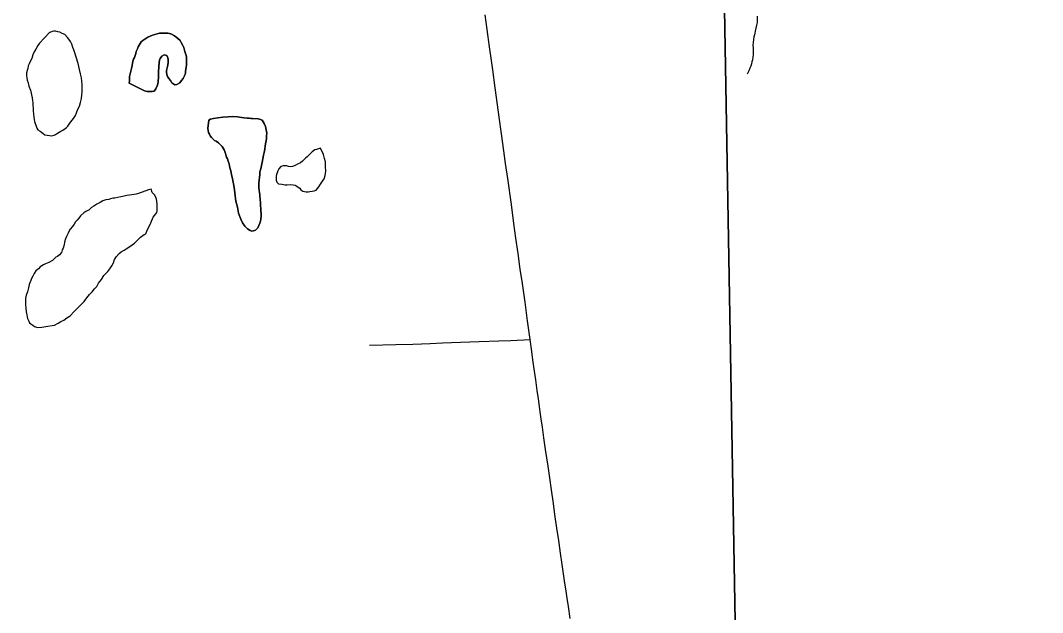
# Model space of a CAD drawing. Extents: x 103424 to 290657, y 38711 to 110967.
# Drawn here: x 214250.2 to 214250.802, y 40212.798 to 40213.147 of the extents above; entities that cross this region are included whole.
import ezdxf

# ---------------------------------------------------------------- set-up
doc = ezdxf.new("R2010")
doc.units = 0
for name, color, linetype in [('GM_X_Corporation', 7, 'Continuous'), ('GM_X_Minor_Lake', 7, 'Continuous'), ('GM_X_Minor_River', 7, 'Continuous'), ('GM_X_State_Route', 7, 'Continuous'), ('GM_X_Township_Road', 7, 'Continuous')]:
    doc.layers.add(name, color=color, linetype=linetype)

msp = doc.modelspace()

# ---------------------------------------------------------------- linework, layer by layer
at = {"layer": 'GM_X_Corporation'}
for points in [[(214251.79815, 40211.42687), (214251.40069, 40211.41803), (214250.88437, 40211.40655), (214250.64868, 40211.4013), (214250.64645, 40211.51835), (214250.64495, 40211.59711), (214250.64494, 40211.59748), (214250.64324, 40211.6866), (214250.63221, 40212.16721), (214250.62604, 40212.52198), (214250.60368, 40213.80815), (214250.60357, 40213.81454), (214251.4935, 40213.84402)], [(214250.60368, 40213.80815), (214250.62604, 40212.52198), (214250.63221, 40212.16721), (214250.64324, 40211.6866), (214250.64494, 40211.59748), (214250.64495, 40211.59711), (214250.64645, 40211.51835), (214250.64868, 40211.4013), (214250.569, 40211.39904), (214250.56887, 40211.39903), (214249.98385, 40211.3824)]]:
    msp.add_lwpolyline(points, dxfattribs=at)
at = {"layer": 'GM_X_Minor_Lake'}
for points in [[(214250.21734, 40213.13998), (214250.21138, 40213.1336), (214250.21045, 40213.13225), (214250.20916, 40213.13014), (214250.20824, 40213.12841), (214250.20751, 40213.12668), (214250.20679, 40213.12458), (214250.20587, 40213.12285), (214250.20533, 40213.12151), (214250.20478, 40213.12017), (214250.20443, 40213.11864), (214250.20407, 40213.1175), (214250.20371, 40213.11616), (214250.20373, 40213.11521), (214250.20375, 40213.11426), (214250.20396, 40213.11312), (214250.20417, 40213.11179), (214250.20477, 40213.11028), (214250.20519, 40213.1082), (214250.20599, 40213.10593), (214250.20702, 40213.10139), (214250.20724, 40213.09968), (214250.20745, 40213.09835), (214250.20748, 40213.09683), (214250.2077, 40213.09532), (214250.20773, 40213.0936), (214250.20776, 40213.09189), (214250.20798, 40213.09), (214250.20819, 40213.08867), (214250.20841, 40213.08753), (214250.20881, 40213.08621), (214250.20921, 40213.08526), (214250.20981, 40213.08356), (214250.2104, 40213.08243), (214250.21174, 40213.0817), (214250.21347, 40213.0804), (214250.21462, 40213.07966), (214250.21596, 40213.0793), (214250.21729, 40213.07914), (214250.21843, 40213.07897), (214250.21995, 40213.07937), (214250.22089, 40213.07977), (214250.22201, 40213.08055), (214250.22389, 40213.08173), (214250.22521, 40213.08232), (214250.22708, 40213.08369), (214250.22802, 40213.08465), (214250.22968, 40213.08696), (214250.2308, 40213.08851), (214250.23172, 40213.08985), (214250.23265, 40213.09101), (214250.23319, 40213.09254), (214250.23391, 40213.09465), (214250.23502, 40213.09638), (214250.23555, 40213.09867), (214250.23608, 40213.10096), (214250.23642, 40213.10306), (214250.23658, 40213.10477), (214250.23654, 40213.10724), (214250.2365, 40213.10933), (214250.23628, 40213.11123), (214250.23605, 40213.11313), (214250.23563, 40213.11559), (214250.23501, 40213.11805), (214250.23419, 40213.12165), (214250.23198, 40213.12845), (214250.23158, 40213.12959), (214250.23098, 40213.1311), (214250.23038, 40213.13299), (214250.22959, 40213.1345), (214250.22861, 40213.136), (214250.22784, 40213.13694), (214250.22629, 40213.13862), (214250.22476, 40213.13935), (214250.22341, 40213.14009), (214250.22227, 40213.14026), (214250.22075, 40213.14061), (214250.2198, 40213.14059), (214250.21885, 40213.14058), (214250.21753, 40213.13998), (214250.21734, 40213.13998)], [(214250.21734, 40213.13998), (214250.21138, 40213.1336), (214250.21045, 40213.13225), (214250.20916, 40213.13014), (214250.20824, 40213.12841), (214250.20751, 40213.12668), (214250.20679, 40213.12458), (214250.20587, 40213.12285), (214250.20533, 40213.12151), (214250.20478, 40213.12017), (214250.20443, 40213.11864), (214250.20407, 40213.1175), (214250.20371, 40213.11616), (214250.20373, 40213.11521), (214250.20375, 40213.11426), (214250.20396, 40213.11312), (214250.20417, 40213.11179), (214250.20477, 40213.11028), (214250.20519, 40213.1082), (214250.20599, 40213.10593), (214250.20702, 40213.10139), (214250.20724, 40213.09968), (214250.20745, 40213.09835), (214250.20748, 40213.09683), (214250.2077, 40213.09532), (214250.20773, 40213.0936), (214250.20776, 40213.09189), (214250.20798, 40213.09), (214250.20819, 40213.08867), (214250.20841, 40213.08753), (214250.20881, 40213.08621), (214250.20921, 40213.08526), (214250.20981, 40213.08356), (214250.2104, 40213.08243), (214250.21174, 40213.0817), (214250.21347, 40213.0804), (214250.21462, 40213.07966), (214250.21596, 40213.0793), (214250.21729, 40213.07914), (214250.21843, 40213.07897), (214250.21995, 40213.07937)], [(214250.21995, 40213.07937), (214250.22089, 40213.07977), (214250.22201, 40213.08055), (214250.22389, 40213.08173), (214250.22521, 40213.08232), (214250.22708, 40213.08369), (214250.22802, 40213.08465), (214250.22968, 40213.08696), (214250.2308, 40213.08851), (214250.23172, 40213.08985), (214250.23265, 40213.09101), (214250.23319, 40213.09254), (214250.23391, 40213.09465), (214250.23502, 40213.09638), (214250.23555, 40213.09867), (214250.23608, 40213.10096), (214250.23642, 40213.10306), (214250.23658, 40213.10477), (214250.23654, 40213.10724), (214250.2365, 40213.10933), (214250.23628, 40213.11123), (214250.23605, 40213.11313), (214250.23563, 40213.11559), (214250.23501, 40213.11805), (214250.23419, 40213.12165), (214250.23198, 40213.12845), (214250.23158, 40213.12959), (214250.23098, 40213.1311), (214250.23038, 40213.13299), (214250.22959, 40213.1345), (214250.22861, 40213.136), (214250.22784, 40213.13694), (214250.22629, 40213.13862), (214250.22476, 40213.13935), (214250.22341, 40213.14009), (214250.22227, 40213.14026), (214250.22075, 40213.14061), (214250.2198, 40213.14059), (214250.21885, 40213.14058), (214250.21753, 40213.13998), (214250.21734, 40213.13998)], [(214250.29801, 40213.12071), (214250.29799, 40213.12185), (214250.29797, 40213.12299), (214250.29795, 40213.12413), (214250.29793, 40213.12527), (214250.29772, 40213.1264), (214250.29751, 40213.12754), (214250.29711, 40213.12867), (214250.2967, 40213.13019), (214250.29649, 40213.13114), (214250.29591, 40213.13227), (214250.29493, 40213.13396), (214250.29433, 40213.13509), (214250.29279, 40213.13658), (214250.29183, 40213.13714), (214250.29087, 40213.13788), (214250.28914, 40213.13899), (214250.28799, 40213.13935), (214250.28704, 40213.13952), (214250.28609, 40213.1395), (214250.28476, 40213.13948), (214250.28343, 40213.13946), (214250.2821, 40213.13943), (214250.27794, 40213.13841), (214250.27663, 40213.13781), (214250.27531, 40213.13722), (214250.27399, 40213.13643), (214250.2723, 40213.13526), (214250.27137, 40213.1343), (214250.27063, 40213.13333), (214250.27008, 40213.13237), (214250.26952, 40213.13141), (214250.26917, 40213.13026), (214250.26843, 40213.12873), (214250.26807, 40213.12758), (214250.26771, 40213.12643), (214250.26736, 40213.1251), (214250.26681, 40213.12414), (214250.26645, 40213.1228), (214250.26628, 40213.12185), (214250.26592, 40213.12051), (214250.26558, 40213.1186), (214250.26505, 40213.11631), (214250.26452, 40213.11402), (214250.26438, 40213.11135), (214250.26421, 40213.11002)], [(214250.26421, 40213.11002), (214250.26438, 40213.11135), (214250.26452, 40213.11402), (214250.26505, 40213.11631), (214250.26558, 40213.1186), (214250.26592, 40213.12051), (214250.26628, 40213.12185), (214250.26645, 40213.1228), (214250.26681, 40213.12414), (214250.26736, 40213.1251), (214250.26771, 40213.12643), (214250.26807, 40213.12758), (214250.26843, 40213.12873), (214250.26917, 40213.13026), (214250.26952, 40213.13141), (214250.27008, 40213.13237), (214250.27063, 40213.13333), (214250.27137, 40213.1343), (214250.2723, 40213.13526), (214250.27399, 40213.13643), (214250.27531, 40213.13722), (214250.27663, 40213.13781), (214250.27794, 40213.13841), (214250.2821, 40213.13943), (214250.28343, 40213.13946), (214250.28476, 40213.13948), (214250.28609, 40213.1395), (214250.28704, 40213.13952), (214250.28799, 40213.13935), (214250.28914, 40213.13899), (214250.29087, 40213.13788), (214250.29183, 40213.13714), (214250.29279, 40213.13658), (214250.29433, 40213.13509), (214250.29493, 40213.13396), (214250.29591, 40213.13227), (214250.29649, 40213.13114), (214250.2967, 40213.13019), (214250.29711, 40213.12867), (214250.29751, 40213.12754), (214250.29772, 40213.1264), (214250.29793, 40213.12527), (214250.29795, 40213.12413), (214250.29797, 40213.12299), (214250.29799, 40213.12185), (214250.29801, 40213.12071), (214250.29784, 40213.11956), (214250.29768, 40213.11804), (214250.29751, 40213.11708), (214250.29734, 40213.11594), (214250.29679, 40213.11441), (214250.29606, 40213.11287), (214250.29514, 40213.11153), (214250.29402, 40213.11018), (214250.29233, 40213.1092), (214250.2912, 40213.10898), (214250.28946, 40213.11028), (214250.28849, 40213.1116), (214250.28752, 40213.11272), (214250.28674, 40213.11404), (214250.28634, 40213.11517), (214250.28631, 40213.1165), (214250.2863, 40213.11745), (214250.28665, 40213.11898), (214250.28682, 40213.11993), (214250.28699, 40213.12089), (214250.28716, 40213.12222), (214250.28713, 40213.12393), (214250.28692, 40213.12488), (214250.28633, 40213.12639), (214250.2848, 40213.12674), (214250.28349, 40213.12596), (214250.28256, 40213.12461), (214250.2822, 40213.12365), (214250.28185, 40213.12213), (214250.2817, 40213.11965), (214250.28156, 40213.1168), (214250.28158, 40213.11547), (214250.28161, 40213.11414), (214250.28144, 40213.1128), (214250.28127, 40213.11185), (214250.28129, 40213.1109), (214250.28112, 40213.10956), (214250.28076, 40213.10842), (214250.28003, 40213.10669), (214250.27892, 40213.10534), (214250.27778, 40213.10513), (214250.27645, 40213.10511), (214250.27474, 40213.10508), (214250.27322, 40213.10543), (214250.26421, 40213.11002)], [(214250.26421, 40213.11002), (214250.27322, 40213.10543), (214250.27474, 40213.10508), (214250.27645, 40213.10511), (214250.27778, 40213.10513), (214250.27892, 40213.10534), (214250.28003, 40213.10669), (214250.28076, 40213.10842), (214250.28112, 40213.10956), (214250.28129, 40213.1109), (214250.28127, 40213.11185), (214250.28144, 40213.1128), (214250.28161, 40213.11414), (214250.28158, 40213.11547), (214250.28156, 40213.1168), (214250.2817, 40213.11965), (214250.28185, 40213.12213), (214250.2822, 40213.12365), (214250.28256, 40213.12461), (214250.28349, 40213.12596), (214250.2848, 40213.12674), (214250.28633, 40213.12639), (214250.28692, 40213.12488), (214250.28713, 40213.12393), (214250.28716, 40213.12222), (214250.28699, 40213.12089), (214250.28682, 40213.11993), (214250.28665, 40213.11898), (214250.2863, 40213.11745), (214250.28631, 40213.1165), (214250.28634, 40213.11517), (214250.28674, 40213.11404), (214250.28752, 40213.11272), (214250.28849, 40213.1116), (214250.28946, 40213.11028), (214250.2912, 40213.10898), (214250.29233, 40213.1092), (214250.29402, 40213.11018), (214250.29514, 40213.11153), (214250.29606, 40213.11287), (214250.29679, 40213.11441), (214250.29734, 40213.11594), (214250.29751, 40213.11708), (214250.29768, 40213.11804), (214250.29784, 40213.11956), (214250.29801, 40213.12071)], [(214250.31113, 40213.08824), (214250.31207, 40213.08883), (214250.31396, 40213.08924), (214250.31642, 40213.08966), (214250.31945, 40213.08991), (214250.32249, 40213.09015), (214250.32533, 40213.09039), (214250.32799, 40213.09025), (214250.3318, 40213.08956), (214250.3337, 40213.0894), (214250.33503, 40213.08943), (214250.33599, 40213.08926), (214250.33693, 40213.08927), (214250.34017, 40213.08895), (214250.34112, 40213.08878), (214250.34265, 40213.08823), (214250.34383, 40213.08616), (214250.34462, 40213.08447), (214250.34482, 40213.08352), (214250.34503, 40213.08257), (214250.34526, 40213.08049), (214250.3451, 40213.07896), (214250.34513, 40213.07725), (214250.34478, 40213.07534), (214250.34444, 40213.07306), (214250.3441, 40213.07115), (214250.34375, 40213.06924), (214250.3434, 40213.06752), (214250.34306, 40213.06543), (214250.34253, 40213.06333), (214250.34218, 40213.06142), (214250.34184, 40213.05951), (214250.3413, 40213.05779), (214250.34114, 40213.05607), (214250.34097, 40213.05455), (214250.34082, 40213.05265), (214250.34065, 40213.05131), (214250.34068, 40213.04979), (214250.34071, 40213.04827), (214250.34074, 40213.04675), (214250.34095, 40213.04561), (214250.34116, 40213.04429), (214250.34118, 40213.04315), (214250.34139, 40213.04201), (214250.34141, 40213.04106), (214250.34162, 40213.03992), (214250.34164, 40213.03878), (214250.34166, 40213.03745), (214250.34187, 40213.03632), (214250.34189, 40213.03536), (214250.34191, 40213.03441), (214250.34192, 40213.03346), (214250.34194, 40213.03251), (214250.34196, 40213.03156), (214250.3418, 40213.02985), (214250.34163, 40213.02871), (214250.34127, 40213.02756), (214250.33999, 40213.02468), (214250.33869, 40213.02333), (214250.33755, 40213.02293), (214250.33642, 40213.02272), (214250.33546, 40213.02327), (214250.33392, 40213.02419), (214250.33238, 40213.02569), (214250.33101, 40213.02775), (214250.33003, 40213.02983), (214250.32863, 40213.03341), (214250.328, 40213.03702), (214250.32718, 40213.04042), (214250.32674, 40213.04365), (214250.3263, 40213.04706), (214250.32587, 40213.04972), (214250.32546, 40213.05161), (214250.32504, 40213.05369), (214250.32461, 40213.05616), (214250.32419, 40213.05843), (214250.3236, 40213.06013), (214250.32317, 40213.06241), (214250.32257, 40213.06411), (214250.32217, 40213.06543), (214250.32158, 40213.06637), (214250.32118, 40213.06769), (214250.32097, 40213.06864), (214250.32057, 40213.06978), (214250.32018, 40213.07072), (214250.31959, 40213.07166), (214250.319, 40213.0726), (214250.31803, 40213.07372), (214250.31687, 40213.07484), (214250.31553, 40213.07577), (214250.31457, 40213.07632), (214250.31283, 40213.078), (214250.31205, 40213.07894), (214250.31166, 40213.07988), (214250.31107, 40213.08101), (214250.31086, 40213.08215), (214250.31065, 40213.08329), (214250.31113, 40213.08824)], [(214250.31113, 40213.08824), (214250.31065, 40213.08329), (214250.31086, 40213.08215), (214250.31107, 40213.08101), (214250.31166, 40213.07988), (214250.31205, 40213.07894), (214250.31283, 40213.078), (214250.31457, 40213.07632), (214250.31553, 40213.07577), (214250.31687, 40213.07484), (214250.31803, 40213.07372), (214250.319, 40213.0726), (214250.31959, 40213.07166), (214250.32018, 40213.07072), (214250.32057, 40213.06978), (214250.32097, 40213.06864), (214250.32118, 40213.06769), (214250.32158, 40213.06637), (214250.32217, 40213.06543), (214250.32257, 40213.06411), (214250.32317, 40213.06241), (214250.3236, 40213.06013), (214250.32419, 40213.05843), (214250.32461, 40213.05616), (214250.32504, 40213.05369), (214250.32546, 40213.05161), (214250.32587, 40213.04972), (214250.3263, 40213.04706), (214250.32674, 40213.04365), (214250.32718, 40213.04042), (214250.328, 40213.03702), (214250.32863, 40213.03341), (214250.33003, 40213.02983), (214250.33101, 40213.02775), (214250.33238, 40213.02569), (214250.33392, 40213.02419), (214250.33546, 40213.02327), (214250.33642, 40213.02272), (214250.33755, 40213.02293), (214250.33869, 40213.02333), (214250.33999, 40213.02468), (214250.34127, 40213.02756), (214250.34163, 40213.02871), (214250.3418, 40213.02985), (214250.34196, 40213.03156), (214250.34194, 40213.03251), (214250.34192, 40213.03346), (214250.34191, 40213.03441), (214250.34189, 40213.03536), (214250.34187, 40213.03632)], [(214250.34187, 40213.03632), (214250.34166, 40213.03745), (214250.34164, 40213.03878), (214250.34162, 40213.03992), (214250.34141, 40213.04106), (214250.34139, 40213.04201), (214250.34118, 40213.04315), (214250.34116, 40213.04429), (214250.34095, 40213.04561), (214250.34074, 40213.04675), (214250.34071, 40213.04827), (214250.34068, 40213.04979), (214250.34065, 40213.05131), (214250.34082, 40213.05265), (214250.34097, 40213.05455), (214250.34114, 40213.05607), (214250.3413, 40213.05779), (214250.34184, 40213.05951), (214250.34218, 40213.06142), (214250.34253, 40213.06333), (214250.34306, 40213.06543), (214250.3434, 40213.06752), (214250.34375, 40213.06924), (214250.3441, 40213.07115), (214250.34444, 40213.07306), (214250.34478, 40213.07534), (214250.34513, 40213.07725), (214250.3451, 40213.07896), (214250.34526, 40213.08049), (214250.34503, 40213.08257), (214250.34482, 40213.08352), (214250.34462, 40213.08447), (214250.34383, 40213.08616), (214250.34265, 40213.08823), (214250.34112, 40213.08878), (214250.34017, 40213.08895), (214250.33693, 40213.08927), (214250.33599, 40213.08926), (214250.33503, 40213.08943), (214250.3337, 40213.0894), (214250.3318, 40213.08956), (214250.32799, 40213.09025), (214250.32533, 40213.09039), (214250.32249, 40213.09015), (214250.31945, 40213.08991), (214250.31642, 40213.08966), (214250.31396, 40213.08924), (214250.31207, 40213.08883), (214250.31113, 40213.08824)], [(214250.37694, 40213.07174), (214250.37581, 40213.07134), (214250.37467, 40213.07094), (214250.37354, 40213.07073), (214250.37204, 40213.06956), (214250.37017, 40213.06762), (214250.36905, 40213.06665), (214250.36812, 40213.06588), (214250.36644, 40213.06414), (214250.36513, 40213.06316), (214250.36343, 40213.06237), (214250.36212, 40213.06159), (214250.36042, 40213.06099), (214250.35909, 40213.06077), (214250.35814, 40213.06094), (214250.357, 40213.0613), (214250.35605, 40213.06129), (214250.35491, 40213.06127), (214250.35358, 40213.06086), (214250.35247, 40213.05951), (214250.35192, 40213.05836), (214250.35137, 40213.05721), (214250.35101, 40213.05625), (214250.35084, 40213.0553), (214250.35086, 40213.05416), (214250.35088, 40213.05283), (214250.35128, 40213.05169), (214250.35225, 40213.05076)], [(214250.37694, 40213.07174), (214250.37581, 40213.07134), (214250.37467, 40213.07094), (214250.37354, 40213.07073), (214250.37204, 40213.06956), (214250.37017, 40213.06762), (214250.36905, 40213.06665), (214250.36812, 40213.06588), (214250.36644, 40213.06414), (214250.36513, 40213.06316), (214250.36343, 40213.06237), (214250.36212, 40213.06159), (214250.36042, 40213.06099), (214250.35909, 40213.06077), (214250.35814, 40213.06094), (214250.357, 40213.0613), (214250.35605, 40213.06129), (214250.35491, 40213.06127), (214250.35358, 40213.06086), (214250.35247, 40213.05951), (214250.35192, 40213.05836), (214250.35137, 40213.05721), (214250.35101, 40213.05625), (214250.35084, 40213.0553), (214250.35086, 40213.05416), (214250.35088, 40213.05283), (214250.35128, 40213.05169), (214250.35225, 40213.05076), (214250.35415, 40213.05041), (214250.35511, 40213.05024), (214250.35606, 40213.05007), (214250.35739, 40213.05009), (214250.35909, 40213.05031), (214250.3608, 40213.05015), (214250.36195, 40213.04998), (214250.36483, 40213.04814), (214250.36541, 40213.04719), (214250.36657, 40213.04646), (214250.36752, 40213.04609), (214250.36847, 40213.04592), (214250.36961, 40213.04594), (214250.37075, 40213.04615), (214250.37208, 40213.04636), (214250.37321, 40213.04657), (214250.37434, 40213.04698), (214250.37602, 40213.04891), (214250.37694, 40213.05044), (214250.37824, 40213.05218), (214250.37916, 40213.05372), (214250.37969, 40213.05563), (214250.38003, 40213.05811), (214250.37998, 40213.06096), (214250.37993, 40213.06362), (214250.37932, 40213.0657), (214250.37871, 40213.06797), (214250.37694, 40213.07174)], [(214250.35225, 40213.05076), (214250.35415, 40213.05041), (214250.35511, 40213.05024), (214250.35606, 40213.05007), (214250.35739, 40213.05009), (214250.35909, 40213.05031), (214250.3608, 40213.05015), (214250.36195, 40213.04998), (214250.36483, 40213.04814), (214250.36541, 40213.04719), (214250.36657, 40213.04646), (214250.36752, 40213.04609), (214250.36847, 40213.04592), (214250.36961, 40213.04594), (214250.37075, 40213.04615), (214250.37208, 40213.04636), (214250.37321, 40213.04657), (214250.37434, 40213.04698), (214250.37602, 40213.04891), (214250.37694, 40213.05044), (214250.37824, 40213.05218), (214250.37916, 40213.05372), (214250.37969, 40213.05563), (214250.38003, 40213.05811), (214250.37998, 40213.06096), (214250.37993, 40213.06362), (214250.37932, 40213.0657), (214250.37871, 40213.06797), (214250.37694, 40213.07174)], [(214250.27711, 40213.04751), (214250.27559, 40213.0471), (214250.26974, 40213.04509), (214250.26842, 40213.04469), (214250.2671, 40213.04448), (214250.26577, 40213.04426), (214250.26445, 40213.04405), (214250.26293, 40213.04383), (214250.26123, 40213.04342), (214250.25934, 40213.04301), (214250.25764, 40213.0426), (214250.25574, 40213.04218), (214250.25479, 40213.04216), (214250.25328, 40213.04176), (214250.25215, 40213.04155), (214250.25044, 40213.04133), (214250.24874, 40213.04072), (214250.24705, 40213.03974), (214250.24517, 40213.03876), (214250.24348, 40213.03759), (214250.24198, 40213.0368), (214250.24067, 40213.03545), (214250.2386, 40213.03446), (214250.23748, 40213.03368), (214250.23561, 40213.03174), (214250.2345, 40213.03039), (214250.23357, 40213.02923), (214250.23264, 40213.02827), (214250.2319, 40213.02692), (214250.23079, 40213.02557), (214250.22948, 40213.02403), (214250.22875, 40213.02268), (214250.2282, 40213.02153), (214250.22728, 40213.01961), (214250.22674, 40213.01827), (214250.2262, 40213.01636), (214250.22585, 40213.01464), (214250.22532, 40213.01273), (214250.22477, 40213.01177), (214250.22441, 40213.01025), (214250.22311, 40213.00889), (214250.22199, 40213.00792), (214250.22105, 40213.00752), (214250.21993, 40213.00636), (214250.21899, 40213.00559), (214250.21692, 40213.00441), (214250.21598, 40213.00401), (214250.21485, 40213.00361), (214250.21372, 40213.00302), (214250.21278, 40213.00243), (214250.21184, 40213.00184), (214250.21072, 40213.00068), (214250.20923, 40212.99933), (214250.20831, 40212.99779), (214250.20738, 40212.99625), (214250.20665, 40212.99491), (214250.20629, 40212.99376), (214250.20574, 40212.99242), (214250.20538, 40212.99127), (214250.20485, 40212.98936), (214250.20432, 40212.98707), (214250.2036, 40212.98515), (214250.20324, 40212.98401), (214250.20306, 40212.98305), (214250.20309, 40212.98172), (214250.20313, 40212.97944), (214250.20336, 40212.97735), (214250.20358, 40212.97527), (214250.20399, 40212.97356), (214250.20421, 40212.97224), (214250.20441, 40212.97129), (214250.20501, 40212.96978), (214250.20541, 40212.96884), (214250.20637, 40212.96809), (214250.20752, 40212.96735), (214250.20849, 40212.96661), (214250.2102, 40212.96607), (214250.21267, 40212.96612), (214250.21627, 40212.96675), (214250.21892, 40212.96718), (214250.22025, 40212.96739), (214250.22231, 40212.96857), (214250.22401, 40212.96955), (214250.2257, 40212.97034), (214250.22757, 40212.97171), (214250.22945, 40212.97288), (214250.23169, 40212.9752), (214250.23765, 40212.98139), (214250.23933, 40212.98352), (214250.24081, 40212.98544), (214250.24249, 40212.987), (214250.24379, 40212.98873), (214250.24509, 40212.99027), (214250.2462, 40212.99219), (214250.24787, 40212.99432), (214250.24935, 40212.99662), (214250.25158, 40212.99895), (214250.25288, 40213.00068), (214250.25399, 40213.00241), (214250.25491, 40213.00414), (214250.25563, 40213.00605)], [(214250.25563, 40213.00605), (214250.25674, 40213.00779), (214250.25842, 40213.00953), (214250.25954, 40213.01069), (214250.26123, 40213.01167), (214250.26254, 40213.01245), (214250.26461, 40213.01382), (214250.26592, 40213.0148), (214250.26742, 40213.01577), (214250.26891, 40213.01732), (214250.27097, 40213.01926), (214250.27303, 40213.02082), (214250.27397, 40213.02121), (214250.27488, 40213.02332), (214250.2758, 40213.02524), (214250.27708, 40213.02773), (214250.27835, 40213.03099), (214250.28003, 40213.03292), (214250.28058, 40213.03388), (214250.28075, 40213.03484), (214250.28073, 40213.03617), (214250.28071, 40213.03731), (214250.28068, 40213.03883), (214250.28046, 40213.04034), (214250.28025, 40213.04167), (214250.27985, 40213.0428), (214250.27907, 40213.04412), (214250.27771, 40213.04562), (214250.27711, 40213.04751)]]:
    msp.add_lwpolyline(points, dxfattribs=at)
at = {"layer": 'GM_X_Minor_River'}
for points in [[(214250.63437, 40213.14956), (214250.63425, 40213.14576), (214250.63389, 40213.14423), (214250.63355, 40213.14251), (214250.6332, 40213.14061), (214250.63284, 40213.13946), (214250.63267, 40213.13851), (214250.63231, 40213.13736), (214250.63215, 40213.13584), (214250.63199, 40213.13393), (214250.63183, 40213.13241), (214250.63186, 40213.1307), (214250.63188, 40213.12937), (214250.63191, 40213.12804), (214250.63193, 40213.12689), (214250.63176, 40213.12537), (214250.6316, 40213.12385), (214250.63124, 40213.12251), (214250.63089, 40213.12136), (214250.63053, 40213.12003), (214250.62998, 40213.11887), (214250.62944, 40213.11734), (214250.62889, 40213.11619)], [(214250.62889, 40213.11619), (214250.62833, 40213.11542)]]:
    msp.add_lwpolyline(points, dxfattribs=at)
at = {"layer": 'GM_X_State_Route'}
msp.add_lwpolyline([(214250.52409, 40212.7944), (214250.52307, 40212.80163), (214250.52238, 40212.80637), (214250.52175, 40212.81065), (214250.52084, 40212.81661), (214250.51935, 40212.82622), (214250.51844, 40212.83293), (214250.51736, 40212.84038), (214250.51628, 40212.84767), (214250.51513, 40212.85586), (214250.51422, 40212.86216), (214250.51314, 40212.87027), (214250.51214, 40212.87739), (214250.51107, 40212.88435), (214250.50956, 40212.89418), (214250.50861, 40212.901), (214250.50774, 40212.90719), (214250.50703, 40212.91226), (214250.50647, 40212.91622), (214250.50602, 40212.91944), (214250.50539, 40212.92398), (214250.5047, 40212.92889), (214250.50383, 40212.93512), (214250.50311, 40212.94021), (214250.50216, 40212.94693), (214250.50155, 40212.95183), (214250.50056, 40212.95891), (214250.49902, 40212.96997), (214250.49749, 40212.98098), (214250.496, 40212.99191), (214250.49469, 40213.00041), (214250.49341, 40213.0097), (214250.49217, 40213.01865), (214250.49097, 40213.02735), (214250.48943, 40213.03848), (214250.48731, 40213.05384), (214250.48608, 40213.06272), (214250.48504, 40213.07023), (214250.48368, 40213.08008), (214250.48232, 40213.08991), (214250.48129, 40213.09732), (214250.47993, 40213.10721), (214250.47845, 40213.11793), (214250.47768, 40213.12347), (214250.47657, 40213.13151), (214250.47521, 40213.1417), (214250.47401, 40213.15038)], dxfattribs=at)
at = {"layer": 'GM_X_Township_Road'}
msp.add_lwpolyline([(214250.40579, 40212.95551), (214250.42132, 40212.95596), (214250.43141, 40212.95626), (214250.44151, 40212.95655), (214250.4488, 40212.95689), (214250.45956, 40212.9573), (214250.47049, 40212.95771), (214250.48209, 40212.95813), (214250.48904, 40212.95837), (214250.50055, 40212.95896)], dxfattribs=at)

doc.saveas('drawing.dxf')
